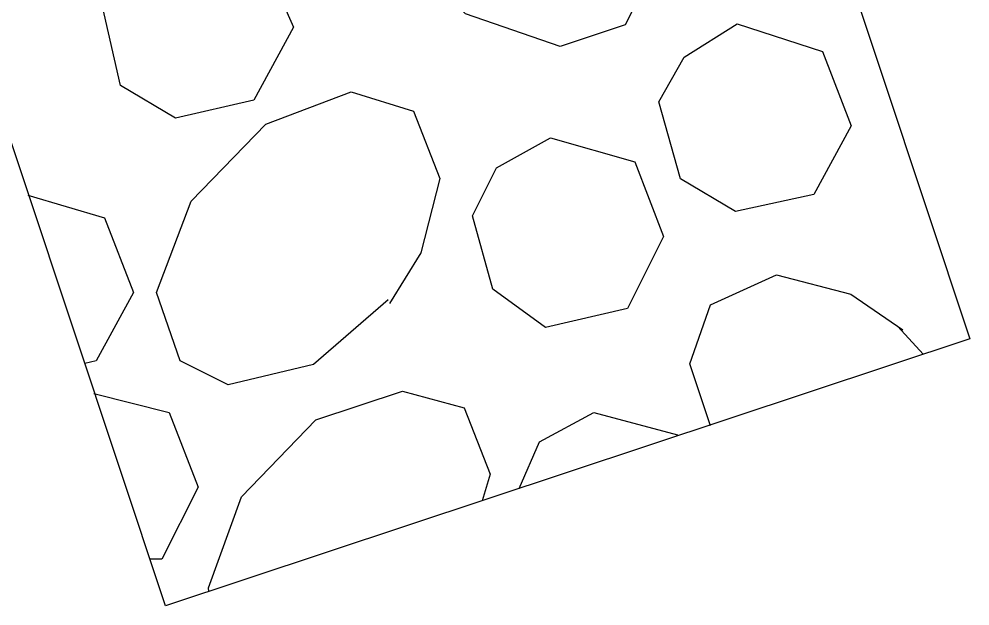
# Model space of a CAD drawing. Extents: x 400935 to 481562, y 415700 to 505362.
# Drawn here: x 402713.96 to 402726.47, y 418540.52 to 418548.25 of the extents above; entities that cross this region are included whole.
import ezdxf

# ---------------------------------------------------------------- set-up
doc = ezdxf.new("R2010")
doc.units = 0
doc.layers.add('Sediment Dam Type A CG CELL', color=7, linetype='Continuous')

msp = doc.modelspace()

# ---------------------------------------------------------------- linework, layer by layer
at = {"layer": 'Sediment Dam Type A CG CELL'}
msp.add_lwpolyline([(402716.678, 418573.503), (402726.472, 418544.039), (402715.891, 418540.522), (402706.097, 418569.986)], close=True, dxfattribs=at)
msp.add_lwpolyline([(402716.678, 418573.503), (402726.472, 418544.039), (402715.891, 418540.522), (402706.097, 418569.986)], close=True, dxfattribs=at)
msp.add_lwpolyline([(402716.678, 418573.503), (402726.472, 418544.039), (402715.891, 418540.522), (402706.097, 418569.986)], close=True, dxfattribs=at)
msp.add_lwpolyline([(402716.678, 418573.503), (402726.472, 418544.039), (402715.891, 418540.522), (402706.097, 418569.986)], close=True, dxfattribs=at)
msp.add_lwpolyline([(402716.678, 418573.503), (402726.472, 418544.039), (402715.891, 418540.522), (402706.097, 418569.986)], close=True, dxfattribs=at)
msp.add_lwpolyline([(402716.678, 418573.503), (402726.472, 418544.039), (402715.891, 418540.522), (402706.097, 418569.986)], close=True, dxfattribs=at)
msp.add_lwpolyline([(402716.678, 418573.503), (402726.472, 418544.039), (402715.891, 418540.522), (402706.097, 418569.986)], close=True, dxfattribs=at)
msp.add_lwpolyline([(402716.678, 418573.503), (402726.472, 418544.039), (402715.891, 418540.522), (402706.097, 418569.986)], close=True, dxfattribs=at)
msp.add_lwpolyline([(402716.678, 418573.503), (402726.472, 418544.039), (402715.891, 418540.522), (402706.097, 418569.986)], close=True, dxfattribs=at)
msp.add_lwpolyline([(402716.678, 418573.503), (402726.472, 418544.039), (402715.891, 418540.522), (402706.097, 418569.986)], close=True, dxfattribs=at)
msp.add_lwpolyline([(402716.678, 418573.503), (402726.472, 418544.039), (402715.891, 418540.522), (402706.097, 418569.986)], close=True, dxfattribs=at)
msp.add_lwpolyline([(402716.678, 418573.503), (402726.472, 418544.039), (402715.891, 418540.522), (402706.097, 418569.986)], close=True, dxfattribs=at)
for points in [[(402721.165, 418550.968), (402722.034, 418549.94), (402722.286, 418548.865), (402721.938, 418548.169), (402721.084, 418547.885), (402719.835, 418548.313), (402718.808, 418549.342), (402718.43, 418550.481), (402718.699, 418551.255), (402719.537, 418551.586), (402720.517, 418551.333), (402721.229, 418550.937)], [(402721.165, 418550.968), (402722.034, 418549.94), (402722.286, 418548.865), (402721.938, 418548.169), (402721.084, 418547.885), (402719.835, 418548.313), (402718.808, 418549.342), (402718.43, 418550.481), (402718.699, 418551.255), (402719.537, 418551.586), (402720.517, 418551.333), (402721.229, 418550.937)], [(402721.165, 418550.968), (402722.034, 418549.94), (402722.286, 418548.865), (402721.938, 418548.169), (402721.084, 418547.885), (402719.835, 418548.313), (402718.808, 418549.342), (402718.43, 418550.481), (402718.699, 418551.255), (402719.537, 418551.586), (402720.517, 418551.333), (402721.229, 418550.937)], [(402721.165, 418550.968), (402722.034, 418549.94), (402722.286, 418548.865), (402721.938, 418548.169), (402721.084, 418547.885), (402719.835, 418548.313), (402718.808, 418549.342), (402718.43, 418550.481), (402718.699, 418551.255), (402719.537, 418551.586), (402720.517, 418551.333), (402721.229, 418550.937)], [(402721.165, 418550.968), (402722.034, 418549.94), (402722.286, 418548.865), (402721.938, 418548.169), (402721.084, 418547.885), (402719.835, 418548.313), (402718.808, 418549.342), (402718.43, 418550.481), (402718.699, 418551.255), (402719.537, 418551.586), (402720.517, 418551.333), (402721.229, 418550.937)], [(402721.165, 418550.968), (402722.034, 418549.94), (402722.286, 418548.865), (402721.938, 418548.169), (402721.084, 418547.885), (402719.835, 418548.313), (402718.808, 418549.342), (402718.43, 418550.481), (402718.699, 418551.255), (402719.537, 418551.586), (402720.517, 418551.333), (402721.229, 418550.937)], [(402721.165, 418550.968), (402722.034, 418549.94), (402722.286, 418548.865), (402721.938, 418548.169), (402721.084, 418547.885), (402719.835, 418548.313), (402718.808, 418549.342), (402718.43, 418550.481), (402718.699, 418551.255), (402719.537, 418551.586), (402720.517, 418551.333), (402721.229, 418550.937)], [(402721.165, 418550.968), (402722.034, 418549.94), (402722.286, 418548.865), (402721.938, 418548.169), (402721.084, 418547.885), (402719.835, 418548.313), (402718.808, 418549.342), (402718.43, 418550.481), (402718.699, 418551.255), (402719.537, 418551.586), (402720.517, 418551.333), (402721.229, 418550.937)], [(402721.165, 418550.968), (402722.034, 418549.94), (402722.286, 418548.865), (402721.938, 418548.169), (402721.084, 418547.885), (402719.835, 418548.313), (402718.808, 418549.342), (402718.43, 418550.481), (402718.699, 418551.255), (402719.537, 418551.586), (402720.517, 418551.333), (402721.229, 418550.937)], [(402721.165, 418550.968), (402722.034, 418549.94), (402722.286, 418548.865), (402721.938, 418548.169), (402721.084, 418547.885), (402719.835, 418548.313), (402718.808, 418549.342), (402718.43, 418550.481), (402718.699, 418551.255), (402719.537, 418551.586), (402720.517, 418551.333), (402721.229, 418550.937)], [(402721.165, 418550.968), (402722.034, 418549.94), (402722.286, 418548.865), (402721.938, 418548.169), (402721.084, 418547.885), (402719.835, 418548.313), (402718.808, 418549.342), (402718.43, 418550.481), (402718.699, 418551.255), (402719.537, 418551.586), (402720.517, 418551.333), (402721.229, 418550.937)], [(402721.165, 418550.968), (402722.034, 418549.94), (402722.286, 418548.865), (402721.938, 418548.169), (402721.084, 418547.885), (402719.835, 418548.313), (402718.808, 418549.342), (402718.43, 418550.481), (402718.699, 418551.255), (402719.537, 418551.586), (402720.517, 418551.333), (402721.229, 418550.937)], [(402716.089, 418549.439), (402717.148, 418549.106), (402717.574, 418548.141), (402717.051, 418547.177), (402716.023, 418546.941), (402715.3, 418547.372), (402715.06, 418548.412), (402715.329, 418549.029), (402716.089, 418549.439)], [(402716.089, 418549.439), (402717.148, 418549.106), (402717.574, 418548.141), (402717.051, 418547.177), (402716.023, 418546.941), (402715.3, 418547.372), (402715.06, 418548.412), (402715.329, 418549.029), (402716.089, 418549.439)], [(402716.089, 418549.439), (402717.148, 418549.106), (402717.574, 418548.141), (402717.051, 418547.177), (402716.023, 418546.941), (402715.3, 418547.372), (402715.06, 418548.412), (402715.329, 418549.029), (402716.089, 418549.439)], [(402716.089, 418549.439), (402717.148, 418549.106), (402717.574, 418548.141), (402717.051, 418547.177), (402716.023, 418546.941), (402715.3, 418547.372), (402715.06, 418548.412), (402715.329, 418549.029), (402716.089, 418549.439)], [(402716.089, 418549.439), (402717.148, 418549.106), (402717.574, 418548.141), (402717.051, 418547.177), (402716.023, 418546.941), (402715.3, 418547.372), (402715.06, 418548.412), (402715.329, 418549.029), (402716.089, 418549.439)], [(402716.089, 418549.439), (402717.148, 418549.106), (402717.574, 418548.141), (402717.051, 418547.177), (402716.023, 418546.941), (402715.3, 418547.372), (402715.06, 418548.412), (402715.329, 418549.029), (402716.089, 418549.439)], [(402716.089, 418549.439), (402717.148, 418549.106), (402717.574, 418548.141), (402717.051, 418547.177), (402716.023, 418546.941), (402715.3, 418547.372), (402715.06, 418548.412), (402715.329, 418549.029), (402716.089, 418549.439)], [(402716.089, 418549.439), (402717.148, 418549.106), (402717.574, 418548.141), (402717.051, 418547.177), (402716.023, 418546.941), (402715.3, 418547.372), (402715.06, 418548.412), (402715.329, 418549.029), (402716.089, 418549.439)], [(402716.089, 418549.439), (402717.148, 418549.106), (402717.574, 418548.141), (402717.051, 418547.177), (402716.023, 418546.941), (402715.3, 418547.372), (402715.06, 418548.412), (402715.329, 418549.029), (402716.089, 418549.439)], [(402716.089, 418549.439), (402717.148, 418549.106), (402717.574, 418548.141), (402717.051, 418547.177), (402716.023, 418546.941), (402715.3, 418547.372), (402715.06, 418548.412), (402715.329, 418549.029), (402716.089, 418549.439)], [(402716.089, 418549.439), (402717.148, 418549.106), (402717.574, 418548.141), (402717.051, 418547.177), (402716.023, 418546.941), (402715.3, 418547.372), (402715.06, 418548.412), (402715.329, 418549.029), (402716.089, 418549.439)], [(402716.089, 418549.439), (402717.148, 418549.106), (402717.574, 418548.141), (402717.051, 418547.177), (402716.023, 418546.941), (402715.3, 418547.372), (402715.06, 418548.412), (402715.329, 418549.029), (402716.089, 418549.439)], [(402723.408, 418548.184), (402724.531, 418547.819), (402724.909, 418546.839), (402724.418, 418545.938), (402723.386, 418545.713), (402722.663, 418546.145), (402722.38, 418547.157), (402722.712, 418547.742), (402723.408, 418548.184)], [(402723.408, 418548.184), (402724.531, 418547.819), (402724.909, 418546.839), (402724.418, 418545.938), (402723.386, 418545.713), (402722.663, 418546.145), (402722.38, 418547.157), (402722.712, 418547.742), (402723.408, 418548.184)], [(402723.408, 418548.184), (402724.531, 418547.819), (402724.909, 418546.839), (402724.418, 418545.938), (402723.386, 418545.713), (402722.663, 418546.145), (402722.38, 418547.157), (402722.712, 418547.742), (402723.408, 418548.184)], [(402723.408, 418548.184), (402724.531, 418547.819), (402724.909, 418546.839), (402724.418, 418545.938), (402723.386, 418545.713), (402722.663, 418546.145), (402722.38, 418547.157), (402722.712, 418547.742), (402723.408, 418548.184)], [(402723.408, 418548.184), (402724.531, 418547.819), (402724.909, 418546.839), (402724.418, 418545.938), (402723.386, 418545.713), (402722.663, 418546.145), (402722.38, 418547.157), (402722.712, 418547.742), (402723.408, 418548.184)], [(402723.408, 418548.184), (402724.531, 418547.819), (402724.909, 418546.839), (402724.418, 418545.938), (402723.386, 418545.713), (402722.663, 418546.145), (402722.38, 418547.157), (402722.712, 418547.742), (402723.408, 418548.184)], [(402723.408, 418548.184), (402724.531, 418547.819), (402724.909, 418546.839), (402724.418, 418545.938), (402723.386, 418545.713), (402722.663, 418546.145), (402722.38, 418547.157), (402722.712, 418547.742), (402723.408, 418548.184)], [(402723.408, 418548.184), (402724.531, 418547.819), (402724.909, 418546.839), (402724.418, 418545.938), (402723.386, 418545.713), (402722.663, 418546.145), (402722.38, 418547.157), (402722.712, 418547.742), (402723.408, 418548.184)], [(402723.408, 418548.184), (402724.531, 418547.819), (402724.909, 418546.839), (402724.418, 418545.938), (402723.386, 418545.713), (402722.663, 418546.145), (402722.38, 418547.157), (402722.712, 418547.742), (402723.408, 418548.184)], [(402723.408, 418548.184), (402724.531, 418547.819), (402724.909, 418546.839), (402724.418, 418545.938), (402723.386, 418545.713), (402722.663, 418546.145), (402722.38, 418547.157), (402722.712, 418547.742), (402723.408, 418548.184)], [(402723.408, 418548.184), (402724.531, 418547.819), (402724.909, 418546.839), (402724.418, 418545.938), (402723.386, 418545.713), (402722.663, 418546.145), (402722.38, 418547.157), (402722.712, 418547.742), (402723.408, 418548.184)], [(402723.408, 418548.184), (402724.531, 418547.819), (402724.909, 418546.839), (402724.418, 418545.938), (402723.386, 418545.713), (402722.663, 418546.145), (402722.38, 418547.157), (402722.712, 418547.742), (402723.408, 418548.184)], [(402718.82, 418544.551), (402717.839, 418543.698), (402716.716, 418543.43), (402716.084, 418543.747), (402715.772, 418544.645), (402716.228, 418545.85), (402717.209, 418546.861), (402718.332, 418547.287), (402719.154, 418547.033), (402719.501, 418546.147), (402719.247, 418545.167), (402718.836, 418544.504)], [(402718.82, 418544.551), (402717.839, 418543.698), (402716.716, 418543.43), (402716.084, 418543.747), (402715.772, 418544.645), (402716.228, 418545.85), (402717.209, 418546.861), (402718.332, 418547.287), (402719.154, 418547.033), (402719.501, 418546.147), (402719.247, 418545.167), (402718.836, 418544.504)], [(402718.82, 418544.551), (402717.839, 418543.698), (402716.716, 418543.43), (402716.084, 418543.747), (402715.772, 418544.645), (402716.228, 418545.85), (402717.209, 418546.861), (402718.332, 418547.287), (402719.154, 418547.033), (402719.501, 418546.147), (402719.247, 418545.167), (402718.836, 418544.504)], [(402718.82, 418544.551), (402717.839, 418543.698), (402716.716, 418543.43), (402716.084, 418543.747), (402715.772, 418544.645), (402716.228, 418545.85), (402717.209, 418546.861), (402718.332, 418547.287), (402719.154, 418547.033), (402719.501, 418546.147), (402719.247, 418545.167), (402718.836, 418544.504)], [(402718.82, 418544.551), (402717.839, 418543.698), (402716.716, 418543.43), (402716.084, 418543.747), (402715.772, 418544.645), (402716.228, 418545.85), (402717.209, 418546.861), (402718.332, 418547.287), (402719.154, 418547.033), (402719.501, 418546.147), (402719.247, 418545.167), (402718.836, 418544.504)], [(402718.82, 418544.551), (402717.839, 418543.698), (402716.716, 418543.43), (402716.084, 418543.747), (402715.772, 418544.645), (402716.228, 418545.85), (402717.209, 418546.861), (402718.332, 418547.287), (402719.154, 418547.033), (402719.501, 418546.147), (402719.247, 418545.167), (402718.836, 418544.504)], [(402718.82, 418544.551), (402717.839, 418543.698), (402716.716, 418543.43), (402716.084, 418543.747), (402715.772, 418544.645), (402716.228, 418545.85), (402717.209, 418546.861), (402718.332, 418547.287), (402719.154, 418547.033), (402719.501, 418546.147), (402719.247, 418545.167), (402718.836, 418544.504)], [(402718.82, 418544.551), (402717.839, 418543.698), (402716.716, 418543.43), (402716.084, 418543.747), (402715.772, 418544.645), (402716.228, 418545.85), (402717.209, 418546.861), (402718.332, 418547.287), (402719.154, 418547.033), (402719.501, 418546.147), (402719.247, 418545.167), (402718.836, 418544.504)], [(402718.82, 418544.551), (402717.839, 418543.698), (402716.716, 418543.43), (402716.084, 418543.747), (402715.772, 418544.645), (402716.228, 418545.85), (402717.209, 418546.861), (402718.332, 418547.287), (402719.154, 418547.033), (402719.501, 418546.147), (402719.247, 418545.167), (402718.836, 418544.504)], [(402718.82, 418544.551), (402717.839, 418543.698), (402716.716, 418543.43), (402716.084, 418543.747), (402715.772, 418544.645), (402716.228, 418545.85), (402717.209, 418546.861), (402718.332, 418547.287), (402719.154, 418547.033), (402719.501, 418546.147), (402719.247, 418545.167), (402718.836, 418544.504)], [(402718.82, 418544.551), (402717.839, 418543.698), (402716.716, 418543.43), (402716.084, 418543.747), (402715.772, 418544.645), (402716.228, 418545.85), (402717.209, 418546.861), (402718.332, 418547.287), (402719.154, 418547.033), (402719.501, 418546.147), (402719.247, 418545.167), (402718.836, 418544.504)], [(402718.82, 418544.551), (402717.839, 418543.698), (402716.716, 418543.43), (402716.084, 418543.747), (402715.772, 418544.645), (402716.228, 418545.85), (402717.209, 418546.861), (402718.332, 418547.287), (402719.154, 418547.033), (402719.501, 418546.147), (402719.247, 418545.167), (402718.836, 418544.504)], [(402720.956, 418546.684), (402722.063, 418546.367), (402722.441, 418545.386), (402721.966, 418544.438), (402720.891, 418544.186), (402720.196, 418544.692), (402719.928, 418545.657), (402720.244, 418546.289), (402720.956, 418546.684)], [(402720.956, 418546.684), (402722.063, 418546.367), (402722.441, 418545.386), (402721.966, 418544.438), (402720.891, 418544.186), (402720.196, 418544.692), (402719.928, 418545.657), (402720.244, 418546.289), (402720.956, 418546.684)], [(402720.956, 418546.684), (402722.063, 418546.367), (402722.441, 418545.386), (402721.966, 418544.438), (402720.891, 418544.186), (402720.196, 418544.692), (402719.928, 418545.657), (402720.244, 418546.289), (402720.956, 418546.684)], [(402720.956, 418546.684), (402722.063, 418546.367), (402722.441, 418545.386), (402721.966, 418544.438), (402720.891, 418544.186), (402720.196, 418544.692), (402719.928, 418545.657), (402720.244, 418546.289), (402720.956, 418546.684)], [(402720.956, 418546.684), (402722.063, 418546.367), (402722.441, 418545.386), (402721.966, 418544.438), (402720.891, 418544.186), (402720.196, 418544.692), (402719.928, 418545.657), (402720.244, 418546.289), (402720.956, 418546.684)], [(402720.956, 418546.684), (402722.063, 418546.367), (402722.441, 418545.386), (402721.966, 418544.438), (402720.891, 418544.186), (402720.196, 418544.692), (402719.928, 418545.657), (402720.244, 418546.289), (402720.956, 418546.684)], [(402720.956, 418546.684), (402722.063, 418546.367), (402722.441, 418545.386), (402721.966, 418544.438), (402720.891, 418544.186), (402720.196, 418544.692), (402719.928, 418545.657), (402720.244, 418546.289), (402720.956, 418546.684)], [(402720.956, 418546.684), (402722.063, 418546.367), (402722.441, 418545.386), (402721.966, 418544.438), (402720.891, 418544.186), (402720.196, 418544.692), (402719.928, 418545.657), (402720.244, 418546.289), (402720.956, 418546.684)], [(402720.956, 418546.684), (402722.063, 418546.367), (402722.441, 418545.386), (402721.966, 418544.438), (402720.891, 418544.186), (402720.196, 418544.692), (402719.928, 418545.657), (402720.244, 418546.289), (402720.956, 418546.684)], [(402720.956, 418546.684), (402722.063, 418546.367), (402722.441, 418545.386), (402721.966, 418544.438), (402720.891, 418544.186), (402720.196, 418544.692), (402719.928, 418545.657), (402720.244, 418546.289), (402720.956, 418546.684)], [(402720.956, 418546.684), (402722.063, 418546.367), (402722.441, 418545.386), (402721.966, 418544.438), (402720.891, 418544.186), (402720.196, 418544.692), (402719.928, 418545.657), (402720.244, 418546.289), (402720.956, 418546.684)], [(402720.956, 418546.684), (402722.063, 418546.367), (402722.441, 418545.386), (402721.966, 418544.438), (402720.891, 418544.186), (402720.196, 418544.692), (402719.928, 418545.657), (402720.244, 418546.289), (402720.956, 418546.684)], [(402714.082, 418545.927), (402715.089, 418545.629), (402715.468, 418544.649), (402714.977, 418543.748), (402714.831, 418543.712)], [(402714.082, 418545.927), (402715.089, 418545.629), (402715.468, 418544.649), (402714.977, 418543.748), (402714.831, 418543.712)], [(402714.082, 418545.927), (402715.089, 418545.629), (402715.468, 418544.649), (402714.977, 418543.748), (402714.831, 418543.712)], [(402714.082, 418545.927), (402715.089, 418545.629), (402715.468, 418544.649), (402714.977, 418543.748), (402714.831, 418543.712)], [(402714.082, 418545.927), (402715.089, 418545.629), (402715.468, 418544.649), (402714.977, 418543.748), (402714.831, 418543.712)], [(402714.082, 418545.927), (402715.089, 418545.629), (402715.468, 418544.649), (402714.977, 418543.748), (402714.831, 418543.712)], [(402714.082, 418545.927), (402715.089, 418545.629), (402715.468, 418544.649), (402714.977, 418543.748), (402714.831, 418543.712)], [(402714.082, 418545.927), (402715.089, 418545.629), (402715.468, 418544.649), (402714.977, 418543.748), (402714.831, 418543.712)], [(402714.082, 418545.927), (402715.089, 418545.629), (402715.468, 418544.649), (402714.977, 418543.748), (402714.831, 418543.712)], [(402714.082, 418545.927), (402715.089, 418545.629), (402715.468, 418544.649), (402714.977, 418543.748), (402714.831, 418543.712)], [(402714.082, 418545.927), (402715.089, 418545.629), (402715.468, 418544.649), (402714.977, 418543.748), (402714.831, 418543.712)], [(402714.082, 418545.927), (402715.089, 418545.629), (402715.468, 418544.649), (402714.977, 418543.748), (402714.831, 418543.712)], [(402723.06, 418542.891), (402722.788, 418543.71), (402723.057, 418544.484), (402723.927, 418544.879), (402724.907, 418544.625), (402725.591, 418544.154)], [(402723.06, 418542.891), (402722.788, 418543.71), (402723.057, 418544.484), (402723.927, 418544.879), (402724.907, 418544.625), (402725.591, 418544.154)], [(402723.06, 418542.891), (402722.788, 418543.71), (402723.057, 418544.484), (402723.927, 418544.879), (402724.907, 418544.625), (402725.591, 418544.154)], [(402723.06, 418542.891), (402722.788, 418543.71), (402723.057, 418544.484), (402723.927, 418544.879), (402724.907, 418544.625), (402725.591, 418544.154)], [(402723.06, 418542.891), (402722.788, 418543.71), (402723.057, 418544.484), (402723.927, 418544.879), (402724.907, 418544.625), (402725.591, 418544.154)], [(402723.06, 418542.891), (402722.788, 418543.71), (402723.057, 418544.484), (402723.927, 418544.879), (402724.907, 418544.625), (402725.591, 418544.154)], [(402723.06, 418542.891), (402722.788, 418543.71), (402723.057, 418544.484), (402723.927, 418544.879), (402724.907, 418544.625), (402725.591, 418544.154)], [(402723.06, 418542.891), (402722.788, 418543.71), (402723.057, 418544.484), (402723.927, 418544.879), (402724.907, 418544.625), (402725.591, 418544.154)], [(402723.06, 418542.891), (402722.788, 418543.71), (402723.057, 418544.484), (402723.927, 418544.879), (402724.907, 418544.625), (402725.591, 418544.154)], [(402723.06, 418542.891), (402722.788, 418543.71), (402723.057, 418544.484), (402723.927, 418544.879), (402724.907, 418544.625), (402725.591, 418544.154)], [(402723.06, 418542.891), (402722.788, 418543.71), (402723.057, 418544.484), (402723.927, 418544.879), (402724.907, 418544.625), (402725.591, 418544.154)], [(402723.06, 418542.891), (402722.788, 418543.71), (402723.057, 418544.484), (402723.927, 418544.879), (402724.907, 418544.625), (402725.591, 418544.154)], [(402725.524, 418544.198), (402725.855, 418543.834)], [(402725.524, 418544.198), (402725.855, 418543.834)], [(402725.524, 418544.198), (402725.855, 418543.834)], [(402725.524, 418544.198), (402725.855, 418543.834)], [(402725.524, 418544.198), (402725.855, 418543.834)], [(402725.524, 418544.198), (402725.855, 418543.834)], [(402725.524, 418544.198), (402725.855, 418543.834)], [(402725.524, 418544.198), (402725.855, 418543.834)], [(402725.524, 418544.198), (402725.855, 418543.834)], [(402725.524, 418544.198), (402725.855, 418543.834)], [(402725.524, 418544.198), (402725.855, 418543.834)], [(402725.524, 418544.198), (402725.855, 418543.834)], [(402714.949, 418543.317), (402715.941, 418543.067), (402716.32, 418542.087), (402715.844, 418541.138), (402715.686, 418541.138)], [(402714.949, 418543.317), (402715.941, 418543.067), (402716.32, 418542.087), (402715.844, 418541.138), (402715.686, 418541.138)], [(402714.949, 418543.317), (402715.941, 418543.067), (402716.32, 418542.087), (402715.844, 418541.138), (402715.686, 418541.138)], [(402714.949, 418543.317), (402715.941, 418543.067), (402716.32, 418542.087), (402715.844, 418541.138), (402715.686, 418541.138)], [(402714.949, 418543.317), (402715.941, 418543.067), (402716.32, 418542.087), (402715.844, 418541.138), (402715.686, 418541.138)], [(402714.949, 418543.317), (402715.941, 418543.067), (402716.32, 418542.087), (402715.844, 418541.138), (402715.686, 418541.138)], [(402714.949, 418543.317), (402715.941, 418543.067), (402716.32, 418542.087), (402715.844, 418541.138), (402715.686, 418541.138)], [(402714.949, 418543.317), (402715.941, 418543.067), (402716.32, 418542.087), (402715.844, 418541.138), (402715.686, 418541.138)], [(402714.949, 418543.317), (402715.941, 418543.067), (402716.32, 418542.087), (402715.844, 418541.138), (402715.686, 418541.138)], [(402714.949, 418543.317), (402715.941, 418543.067), (402716.32, 418542.087), (402715.844, 418541.138), (402715.686, 418541.138)], [(402714.949, 418543.317), (402715.941, 418543.067), (402716.32, 418542.087), (402715.844, 418541.138), (402715.686, 418541.138)], [(402714.949, 418543.317), (402715.941, 418543.067), (402716.32, 418542.087), (402715.844, 418541.138), (402715.686, 418541.138)], [(402716.461, 418540.711), (402716.457, 418540.762), (402716.889, 418541.96), (402717.87, 418542.971), (402719.009, 418543.349), (402719.819, 418543.131), (402720.162, 418542.257), (402720.055, 418541.906)], [(402716.461, 418540.711), (402716.457, 418540.762), (402716.889, 418541.96), (402717.87, 418542.971), (402719.009, 418543.349), (402719.819, 418543.131), (402720.162, 418542.257), (402720.055, 418541.906)], [(402716.461, 418540.711), (402716.457, 418540.762), (402716.889, 418541.96), (402717.87, 418542.971), (402719.009, 418543.349), (402719.819, 418543.131), (402720.162, 418542.257), (402720.055, 418541.906)], [(402716.461, 418540.711), (402716.457, 418540.762), (402716.889, 418541.96), (402717.87, 418542.971), (402719.009, 418543.349), (402719.819, 418543.131), (402720.162, 418542.257), (402720.055, 418541.906)], [(402716.461, 418540.711), (402716.457, 418540.762), (402716.889, 418541.96), (402717.87, 418542.971), (402719.009, 418543.349), (402719.819, 418543.131), (402720.162, 418542.257), (402720.055, 418541.906)], [(402716.461, 418540.711), (402716.457, 418540.762), (402716.889, 418541.96), (402717.87, 418542.971), (402719.009, 418543.349), (402719.819, 418543.131), (402720.162, 418542.257), (402720.055, 418541.906)], [(402716.461, 418540.711), (402716.457, 418540.762), (402716.889, 418541.96), (402717.87, 418542.971), (402719.009, 418543.349), (402719.819, 418543.131), (402720.162, 418542.257), (402720.055, 418541.906)], [(402716.461, 418540.711), (402716.457, 418540.762), (402716.889, 418541.96), (402717.87, 418542.971), (402719.009, 418543.349), (402719.819, 418543.131), (402720.162, 418542.257), (402720.055, 418541.906)], [(402716.461, 418540.711), (402716.457, 418540.762), (402716.889, 418541.96), (402717.87, 418542.971), (402719.009, 418543.349), (402719.819, 418543.131), (402720.162, 418542.257), (402720.055, 418541.906)], [(402716.461, 418540.711), (402716.457, 418540.762), (402716.889, 418541.96), (402717.87, 418542.971), (402719.009, 418543.349), (402719.819, 418543.131), (402720.162, 418542.257), (402720.055, 418541.906)], [(402716.461, 418540.711), (402716.457, 418540.762), (402716.889, 418541.96), (402717.87, 418542.971), (402719.009, 418543.349), (402719.819, 418543.131), (402720.162, 418542.257), (402720.055, 418541.906)], [(402716.461, 418540.711), (402716.457, 418540.762), (402716.889, 418541.96), (402717.87, 418542.971), (402719.009, 418543.349), (402719.819, 418543.131), (402720.162, 418542.257), (402720.055, 418541.906)], [(402720.541, 418542.067), (402720.541, 418542.067), (402720.811, 418542.684), (402721.526, 418543.066)], [(402720.541, 418542.067), (402720.541, 418542.067), (402720.811, 418542.684), (402721.526, 418543.066)], [(402720.541, 418542.067), (402720.541, 418542.067), (402720.811, 418542.684), (402721.526, 418543.066)], [(402720.541, 418542.067), (402720.541, 418542.067), (402720.811, 418542.684), (402721.526, 418543.066)], [(402720.541, 418542.067), (402720.541, 418542.067), (402720.811, 418542.684), (402721.526, 418543.066)], [(402720.541, 418542.067), (402720.541, 418542.067), (402720.811, 418542.684), (402721.526, 418543.066)], [(402720.541, 418542.067), (402720.541, 418542.067), (402720.811, 418542.684), (402721.526, 418543.066)], [(402720.541, 418542.067), (402720.541, 418542.067), (402720.811, 418542.684), (402721.526, 418543.066)], [(402720.541, 418542.067), (402720.541, 418542.067), (402720.811, 418542.684), (402721.526, 418543.066)], [(402720.541, 418542.067), (402720.541, 418542.067), (402720.811, 418542.684), (402721.526, 418543.066)], [(402720.541, 418542.067), (402720.541, 418542.067), (402720.811, 418542.684), (402721.526, 418543.066)], [(402720.541, 418542.067), (402720.541, 418542.067), (402720.811, 418542.684), (402721.526, 418543.066)], [(402721.526, 418543.066), (402722.625, 418542.773)], [(402721.526, 418543.066), (402722.625, 418542.773)], [(402721.526, 418543.066), (402722.625, 418542.773)], [(402721.526, 418543.066), (402722.625, 418542.773)], [(402721.526, 418543.066), (402722.625, 418542.773)], [(402721.526, 418543.066), (402722.625, 418542.773)], [(402721.526, 418543.066), (402722.625, 418542.773)], [(402721.526, 418543.066), (402722.625, 418542.773)], [(402721.526, 418543.066), (402722.625, 418542.773)], [(402721.526, 418543.066), (402722.625, 418542.773)], [(402721.526, 418543.066), (402722.625, 418542.773)], [(402721.526, 418543.066), (402722.625, 418542.773)]]:
    msp.add_lwpolyline(points, dxfattribs=at)

doc.saveas('drawing.dxf')
